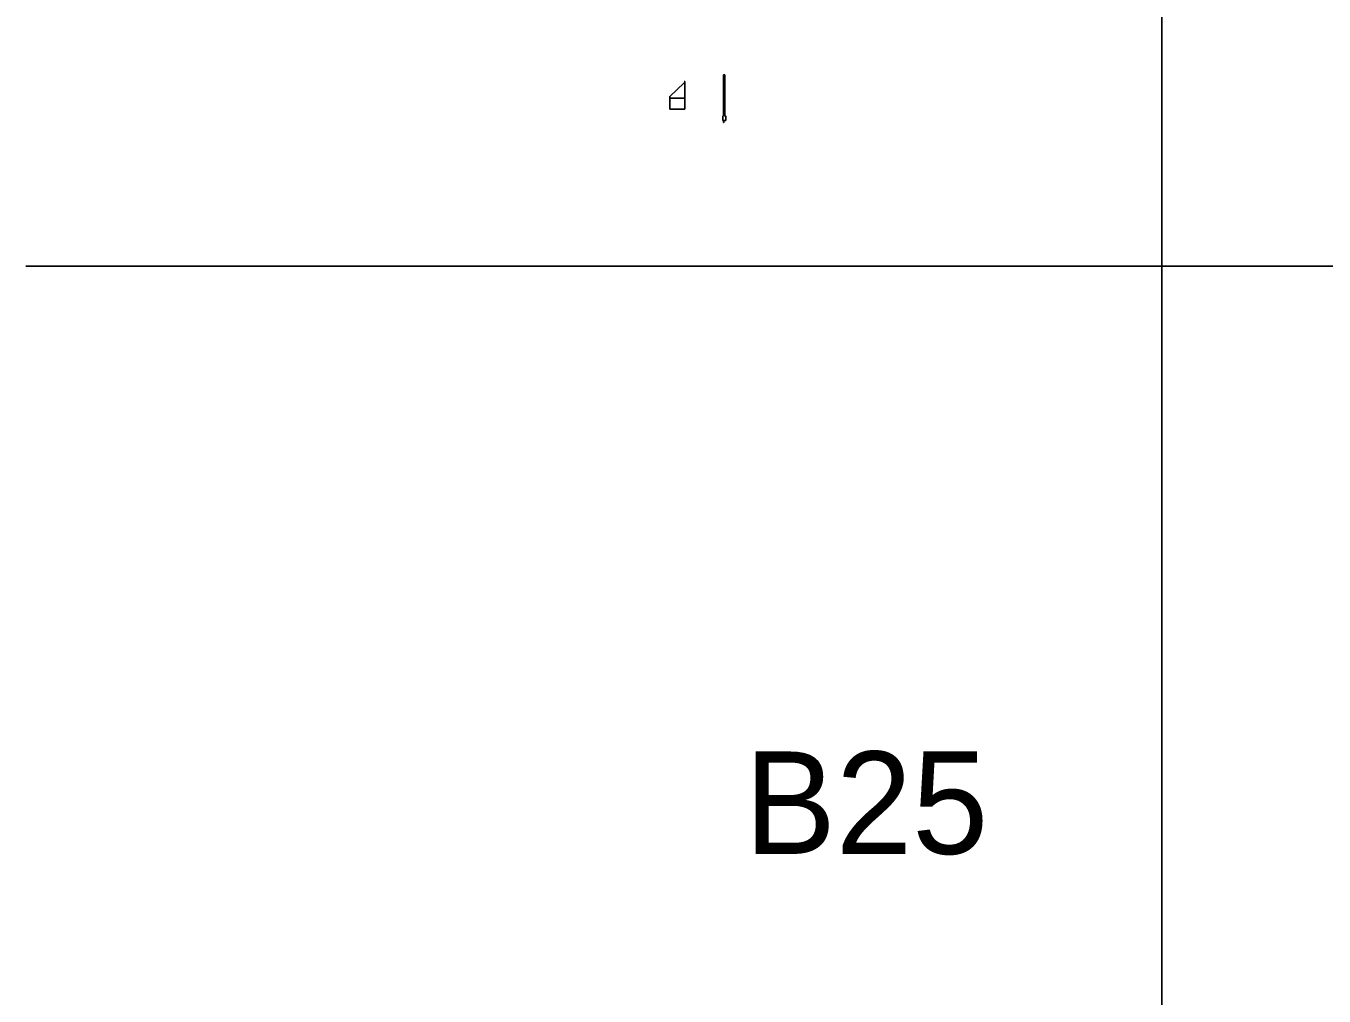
# Model space of a CAD drawing. Extents: x 2253035 to 2279930, y 13774972 to 13793443.
# Drawn here: x 2258357 to 2259878, y 13791118 to 13792254 of the extents above; entities that cross this region are included whole.
import ezdxf

# ---------------------------------------------------------------- set-up
doc = ezdxf.new("R2010")
doc.units = 0
for name, color, linetype in [('Default', 7, 'Continuous'), ('E_Utility_Telephone_Manhole Telephone_MHT_Description', 7, 'Continuous'), ('E_Utility_Water_Fire Hydrant_FH_Description', 7, 'Continuous')]:
    doc.layers.add(name, color=color, linetype=linetype)

msp = doc.modelspace()

# ---------------------------------------------------------------- linework, layer by layer
at = {"layer": 'Default'}
for p, q in [((2259688.1, 13793068.8), (2259688.1, 13774972.5)), ((2258357.4, 13791972.5), (2265626.6, 13791972.5))]:
    msp.add_line(p, q, dxfattribs=at)
at = {"layer": 'E_Utility_Telephone_Manhole Telephone_MHT_Description'}
for p, q in [((2259111.5, 13792171.2), (2259128.4, 13792187.4)), ((2259129.4, 13792188.7), (2259128.4, 13792188.7)), ((2259129.4, 13792188.7), (2259129.4, 13792156.6)), ((2259111.5, 13792169.5), (2259111.5, 13792171.2)), ((2259128.4, 13792184.5), (2259129.1, 13792184.5)), ((2259128.4, 13792169.5), (2259111.5, 13792169.5)), ((2259111.5, 13792169.5), (2259111.5, 13792156.6)), ((2259128.3, 13792156.6), (2259111.5, 13792156.6)), ((2259129.4, 13792156.6), (2259128.3, 13792156.6)), ((2259128.4, 13792169.5), (2259129.1, 13792169.5))]:
    msp.add_line(p, q, dxfattribs=at)
at = {"layer": 'E_Utility_Water_Fire Hydrant_FH_Description'}
for p, q in [((2259174.7, 13792148.3), (2259174.7, 13792196.6)), ((2259176.2, 13792196.6), (2259174.7, 13792196.6)), ((2259176.2, 13792148.3), (2259176.2, 13792196.6)), ((2259173.9, 13792143.3), (2259174.7, 13792143.3)), ((2259174.7, 13792143.3), (2259174.7, 13792140.8))]:
    msp.add_line(p, q, dxfattribs=at)
for points in [[(2259174.7, 13792148.3), (2259173.9, 13792148.3), (2259173.9, 13792143.3)], [(2259174.7, 13792140.8), (2259174.9, 13792140.8), (2259174.9, 13792143.3), (2259177.2, 13792143.2)], [(2259176.2, 13792148.3), (2259177.2, 13792148.3), (2259177.2, 13792143.2)]]:
    msp.add_lwpolyline(points, dxfattribs=at)

# ---------------------------------------------------------------- texts
at = {"layer": 'Default'}
msp.add_text('B25', height=120, dxfattribs=at).set_placement((2259199.2, 13791284.3))

doc.saveas('drawing.dxf')
